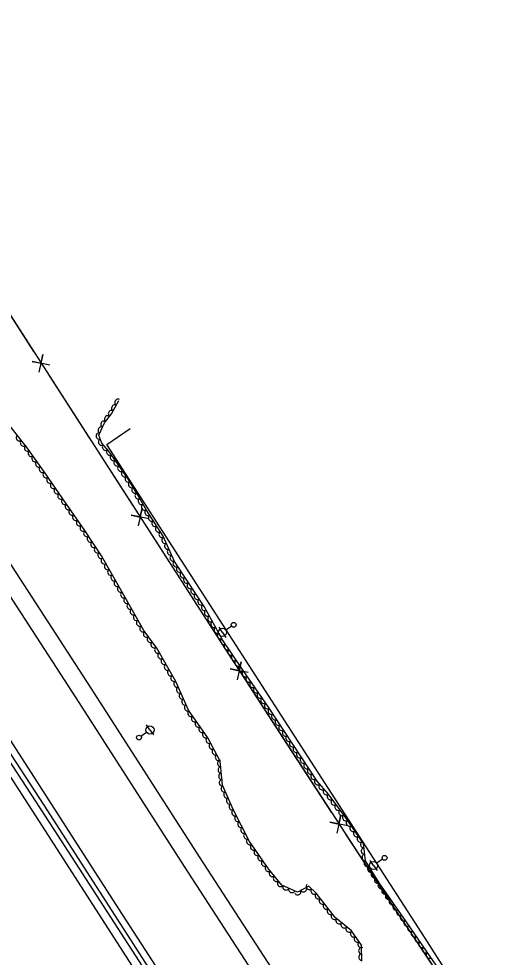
# Model space of a CAD drawing. Extents: x 1746719 to 1766531, y 631721 to 662391.
# Drawn here: x 1760969 to 1761269, y 639928 to 640505 of the extents above; entities that cross this region are included whole.
import ezdxf

# ---------------------------------------------------------------- set-up
doc = ezdxf.new("R2010")
doc.units = 0
for name, color, linetype in [('SURVEY - AERIAL SURVEY - Photo Control - Points - Elevations', 7, 'Continuous'), ('SURVEY - AERIAL SURVEY - Photo Control - Points - Numbers', 7, 'Continuous'), ('SURVEY - AERIAL SURVEY - Photo Control with Text', 7, 'Continuous'), ('SURVEY - CENTERLINE - Existing Roads - Development', 7, 'Continuous'), ('SURVEY - CENTERLINE - Existing Roads Curve Text', 7, 'Continuous')]:
    doc.layers.add(name, color=color, linetype=linetype)

msp = doc.modelspace()

# ---------------------------------------------------------------- linework, layer by layer
at = {"layer": 'SURVEY - AERIAL SURVEY - Photo Control - Points - Elevations'}
for points in [[(1761196.4, 639810.64), (1761146.73, 639886.96), (1761080.18, 639989.67), (1761013.55, 640093.35), (1760935.82, 640212.96), (1760859, 640331.61), (1760773.89, 640462.5), (1760694.04, 640586.22), (1760626.17, 640690.93), (1760539.47, 640824.63), (1760468.8, 640933.89), (1760453.88, 640957.11)], [(1761187.18, 639804.64), (1761137.51, 639880.97), (1761070.94, 639983.7), (1761004.31, 640087.38), (1760926.59, 640206.97), (1760849.77, 640325.63), (1760764.66, 640456.52), (1760684.8, 640580.25), (1760616.94, 640684.94), (1760530.24, 640818.65), (1760459.56, 640927.93), (1760444.62, 640951.16)], [(1761146.95, 639778.46), (1761097.25, 639854.83), (1761030.61, 639957.68), (1760963.99, 640061.33), (1760886.32, 640180.85), (1760809.51, 640299.5), (1760724.37, 640430.42), (1760644.5, 640554.18), (1760576.67, 640658.83), (1760489.95, 640792.56), (1760419.21, 640901.92), (1760404.24, 640925.21)], [(1760393.74, 640918.4), (1760441.13, 640845.23), (1760507.05, 640743.21), (1760565.58, 640652.81), (1760626.82, 640558.41), (1760688.54, 640463.7), (1760741.79, 640381.9), (1760794.12, 640301.16), (1760851.62, 640212.52), (1760925.86, 640097.46), (1760981.18, 640012.09), (1761038.81, 639922.4), (1761095.32, 639835.55), (1761136.33, 639771.93)], [(1761269.43, 639860.41), (1761218.96, 639939.6), (1761150.92, 640044.9), (1761080.52, 640154.14), (1761023.1, 640243.33), (1761037.45, 640253.09)]]:
    msp.add_lwpolyline(points, dxfattribs=at)
at = {"layer": 'SURVEY - AERIAL SURVEY - Photo Control - Points - Numbers'}
for points in [[(1761140.67, 639773.85), (1761073.58, 639878.26), (1760990.71, 640006.56), (1760880.55, 640175.62), (1760768.9, 640348.2), (1760647.19, 640535.4), (1760552.29, 640681.96), (1760459.27, 640825.92), (1760396.33, 640923.21)], [(1760398.55, 640924.9), (1760464.19, 640823.64), (1760557.54, 640679.57), (1760643.46, 640547.14), (1760726.42, 640418.31), (1760797.81, 640309.01), (1760889.3, 640167.21), (1760984.42, 640021.34), (1761065.75, 639894.94), (1761143.02, 639775.73)]]:
    msp.add_lwpolyline(points, dxfattribs=at)
at = {"layer": 'SURVEY - AERIAL SURVEY - Photo Control with Text'}
for points in [[(1761239.99, 639902.39), (1761221.97, 639928.44), (1761207.19, 639949.81), (1761190.69, 639973.65), (1761182.27, 639987.29), (1761181.01, 639997.82), (1761169.72, 640014.19), (1761159.29, 640028.42), (1761152.44, 640036.28), (1761122.68, 640081.61), (1761106.53, 640104.95), (1761094.41, 640123.16), (1761082.99, 640143.55), (1761072.7, 640159.15), (1761064.89, 640171.32), (1761057.82, 640186.92), (1761047.57, 640202.8), (1761041.96, 640212.51), (1761036.51, 640221.76), (1761029.67, 640231.65), (1761024.3, 640239.41), (1761020.12, 640244.05), (1761018.27, 640248.94), (1761021.73, 640256.49), (1761025.99, 640262.21), (1761030.63, 640270.26)], [(1761180.08, 639925.57), (1761179.85, 639935.35), (1761173.58, 639944.09), (1761163.7, 639952.28), (1761151.98, 639967.38), (1761147.43, 639971.59), (1761140.37, 639968.02), (1761130.89, 639972.2), (1761122.58, 639982.37), (1761110.98, 639999.14), (1761101.18, 640018.34), (1761094.34, 640033.71), (1761092.97, 640048.58), (1761085.21, 640062.94), (1761073.49, 640079.88), (1761065.54, 640097.56), (1761053.85, 640117.92), (1761045.97, 640128.78), (1761031.83, 640153.91), (1761019.85, 640174.7), (1761009.57, 640190.45), (1760997.99, 640207.12), (1760985.26, 640225.52), (1760974.27, 640241.25), (1760962.84, 640255.61)]]:
    msp.add_lwpolyline(points, dxfattribs=at)
for centre, major_axis in [((1761028, 640265.69), (1, 1.73)), ((1761029.99, 640269.16), (1, 1.73)), ((1761026, 640262.22), (1, 1.73)), ((1761021.38, 640255.71), (0.83, 1.82)), ((1761023.61, 640259.01), (1.19, 1.6)), ((1761019.71, 640252.08), (0.83, 1.82)), ((1760969.39, 640247.37), (-1.25, 1.56)), ((1760971.89, 640244.25), (-1.25, 1.56)), ((1761018.46, 640248.43), (-0.71, 1.87)), ((1761019.88, 640244.69), (-0.71, 1.87)), ((1760974.37, 640241.11), (-1.15, 1.64)), ((1760976.66, 640237.83), (-1.15, 1.64)), ((1761022.34, 640241.59), (-1.34, 1.49)), ((1761024.91, 640238.53), (-1.14, 1.64)), ((1760978.95, 640234.55), (-1.15, 1.64)), ((1761027.19, 640235.24), (-1.14, 1.64)), ((1761029.46, 640231.95), (-1.14, 1.64)), ((1760981.24, 640231.27), (-1.15, 1.64)), ((1760983.53, 640227.99), (-1.15, 1.64)), ((1761031.74, 640228.66), (-1.14, 1.64)), ((1760985.82, 640224.71), (-1.14, 1.64)), ((1760988.1, 640221.42), (-1.14, 1.64)), ((1761034.02, 640225.37), (-1.14, 1.64)), ((1761036.29, 640222.08), (-1.14, 1.64)), ((1760990.37, 640218.13), (-1.14, 1.64)), ((1760992.65, 640214.84), (-1.14, 1.64)), ((1761038.35, 640218.65), (-1.02, 1.72)), ((1761040.38, 640215.2), (-1.02, 1.72)), ((1760994.92, 640211.55), (-1.14, 1.64)), ((1761042.4, 640211.75), (-1, 1.73)), ((1761044.4, 640208.29), (-1, 1.73)), ((1760997.2, 640208.27), (-1.14, 1.64)), ((1760999.48, 640204.98), (-1.14, 1.64)), ((1761046.4, 640204.83), (-1, 1.73)), ((1761001.76, 640201.69), (-1.14, 1.64)), ((1761004.04, 640198.41), (-1.14, 1.64)), ((1761048.48, 640201.41), (-1.08, 1.68)), ((1761050.64, 640198.05), (-1.08, 1.68)), ((1761006.33, 640195.12), (-1.14, 1.64)), ((1761008.61, 640191.84), (-1.14, 1.64)), ((1761052.81, 640194.68), (-1.08, 1.68)), ((1761054.98, 640191.32), (-1.08, 1.68)), ((1761010.83, 640188.52), (-1.09, 1.67)), ((1761057.15, 640187.96), (-1.08, 1.68)), ((1761013.02, 640185.17), (-1.09, 1.67)), ((1761015.21, 640181.82), (-1.09, 1.67)), ((1761058.96, 640184.41), (-0.82, 1.82)), ((1761060.61, 640180.76), (-0.82, 1.82)), ((1761017.39, 640178.47), (-1.09, 1.67)), ((1761019.58, 640175.12), (-1.09, 1.67)), ((1761062.26, 640177.12), (-0.82, 1.82)), ((1761021.6, 640171.66), (-1, 1.73)), ((1761023.6, 640168.2), (-1, 1.73)), ((1761063.91, 640173.47), (-0.82, 1.82)), ((1761065.77, 640169.94), (-1.08, 1.68)), ((1761025.59, 640164.73), (-1, 1.73)), ((1761067.93, 640166.58), (-1.08, 1.68)), ((1761070.09, 640163.21), (-1.08, 1.68)), ((1761027.59, 640161.27), (-1, 1.73)), ((1761029.59, 640157.8), (-1, 1.73)), ((1761072.25, 640159.85), (-1.08, 1.68)), ((1761074.45, 640156.5), (-1.1, 1.67)), ((1761031.59, 640154.34), (-1, 1.73)), ((1761033.55, 640150.85), (-0.98, 1.74)), ((1761076.65, 640153.16), (-1.1, 1.67)), ((1761035.51, 640147.37), (-0.98, 1.74)), ((1761078.85, 640149.82), (-1.1, 1.67)), ((1761081.05, 640146.48), (-1.1, 1.67)), ((1761037.47, 640143.88), (-0.98, 1.74)), ((1761039.44, 640140.39), (-0.98, 1.74)), ((1761083.22, 640143.12), (-0.98, 1.74)), ((1761085.18, 640139.63), (-0.98, 1.74)), ((1761041.4, 640136.91), (-0.98, 1.74)), ((1761043.36, 640133.42), (-0.98, 1.74)), ((1761087.13, 640136.15), (-0.98, 1.74)), ((1761045.32, 640129.94), (-0.98, 1.74)), ((1761089.09, 640132.66), (-0.98, 1.74)), ((1761091.05, 640129.17), (-0.98, 1.74)), ((1761047.54, 640126.62), (-1.17, 1.62)), ((1761049.89, 640123.38), (-1.17, 1.62)), ((1761093, 640125.68), (-0.98, 1.74)), ((1761095.03, 640122.23), (-1.11, 1.67)), ((1761052.24, 640120.14), (-1.17, 1.62)), ((1761054.47, 640116.83), (-1, 1.73)), ((1761097.25, 640118.9), (-1.11, 1.67)), ((1761056.46, 640113.36), (-1, 1.73)), ((1761099.46, 640115.57), (-1.11, 1.67)), ((1761101.68, 640112.24), (-1.11, 1.67)), ((1761058.46, 640109.89), (-1, 1.73)), ((1761060.45, 640106.42), (-1, 1.73)), ((1761103.89, 640108.91), (-1.11, 1.67)), ((1761106.11, 640105.58), (-1.11, 1.67)), ((1761062.44, 640102.95), (-1, 1.73)), ((1761064.43, 640099.48), (-1, 1.73)), ((1761108.37, 640102.29), (-1.14, 1.64)), ((1761110.65, 640099), (-1.14, 1.64)), ((1761066.26, 640095.93), (-0.82, 1.82)), ((1761112.93, 640095.71), (-1.14, 1.64)), ((1761067.91, 640092.29), (-0.82, 1.82)), ((1761069.55, 640088.64), (-0.82, 1.82)), ((1761115.2, 640092.42), (-1.14, 1.64)), ((1761117.48, 640089.13), (-1.14, 1.64)), ((1761071.19, 640084.99), (-0.82, 1.82)), ((1761072.83, 640081.34), (-0.82, 1.82)), ((1761119.75, 640085.84), (-1.14, 1.64)), ((1761122.03, 640082.55), (-1.14, 1.64)), ((1761074.85, 640077.91), (-1.14, 1.64)), ((1761124.25, 640079.22), (-1.1, 1.67)), ((1761126.44, 640075.88), (-1.1, 1.67)), ((1761077.13, 640074.62), (-1.14, 1.64)), ((1761079.4, 640071.33), (-1.14, 1.64)), ((1761128.64, 640072.53), (-1.1, 1.67)), ((1761081.68, 640068.04), (-1.14, 1.64)), ((1761083.96, 640064.75), (-1.14, 1.64)), ((1761130.83, 640069.19), (-1.1, 1.67)), ((1761133.03, 640065.85), (-1.1, 1.67)), ((1761086.06, 640061.36), (-0.95, 1.76)), ((1761135.23, 640062.5), (-1.1, 1.67)), ((1761137.42, 640059.16), (-1.1, 1.67)), ((1761087.96, 640057.84), (-0.95, 1.76)), ((1761089.87, 640054.32), (-0.95, 1.76)), ((1761139.62, 640055.82), (-1.1, 1.67)), ((1761091.77, 640050.8), (-0.95, 1.76)), ((1761093.11, 640047.11), (-0.18, 1.99)), ((1761141.81, 640052.47), (-1.1, 1.67)), ((1761144.01, 640049.13), (-1.1, 1.67)), ((1761093.47, 640043.13), (-0.18, 1.99)), ((1761146.2, 640045.78), (-1.1, 1.67)), ((1761148.4, 640042.44), (-1.1, 1.67)), ((1761093.84, 640039.15), (-0.18, 1.99)), ((1761094.21, 640035.17), (-0.18, 1.99)), ((1761150.59, 640039.1), (-1.1, 1.67)), ((1761152.86, 640035.81), (-1.31, 1.51)), ((1761095.37, 640031.39), (-0.81, 1.83)), ((1761155.48, 640032.79), (-1.31, 1.51)), ((1761158.11, 640029.77), (-1.31, 1.51)), ((1761097, 640027.74), (-0.81, 1.83)), ((1761098.63, 640024.08), (-0.81, 1.83)), ((1761160.59, 640026.64), (-1.18, 1.61)), ((1761100.25, 640020.43), (-0.81, 1.83)), ((1761162.96, 640023.41), (-1.18, 1.61)), ((1761165.32, 640020.19), (-1.18, 1.61)), ((1761101.96, 640016.81), (-0.91, 1.78)), ((1761103.78, 640013.25), (-0.91, 1.78)), ((1761167.69, 640016.96), (-1.18, 1.61)), ((1761170.04, 640013.73), (-1.13, 1.65)), ((1761105.6, 640009.69), (-0.91, 1.78)), ((1761172.31, 640010.43), (-1.13, 1.65)), ((1761174.58, 640007.14), (-1.13, 1.65)), ((1761107.41, 640006.12), (-0.91, 1.78)), ((1761109.23, 640002.56), (-0.91, 1.78)), ((1761176.85, 640003.85), (-1.13, 1.65)), ((1761111.07, 639999.01), (-1.14, 1.64)), ((1761113.34, 639995.72), (-1.14, 1.64)), ((1761179.12, 640000.55), (-1.13, 1.65)), ((1761181.09, 639997.15), (-0.24, 1.99)), ((1761115.62, 639992.43), (-1.14, 1.64)), ((1761117.9, 639989.14), (-1.14, 1.64)), ((1761181.57, 639993.17), (-0.24, 1.99)), ((1761182.04, 639989.2), (-0.24, 1.99)), ((1761120.17, 639985.85), (-1.14, 1.64)), ((1761183.36, 639985.53), (-1.05, 1.7)), ((1761122.45, 639982.56), (-1.14, 1.64)), ((1761124.96, 639979.45), (-1.27, 1.55)), ((1761185.46, 639982.12), (-1.05, 1.7)), ((1761187.56, 639978.72), (-1.05, 1.7)), ((1761127.49, 639976.35), (-1.27, 1.55)), ((1761130.02, 639973.26), (-1.27, 1.55)), ((1761189.66, 639975.31), (-1.05, 1.7)), ((1761191.85, 639971.97), (-1.14, 1.64)), ((1761133.3, 639971.14), (-1.83, 0.81)), ((1761136.96, 639969.52), (-1.83, 0.81)), ((1761140.61, 639968.14), (-1.78, -0.9)), ((1761144.18, 639969.95), (-1.78, -0.9)), ((1761147.7, 639971.35), (-1.47, 1.36)), ((1761150.63, 639968.63), (-1.47, 1.36)), ((1761194.13, 639968.68), (-1.14, 1.64)), ((1761153.3, 639965.67), (-1.23, 1.58)), ((1761155.76, 639962.51), (-1.23, 1.58)), ((1761196.4, 639965.39), (-1.14, 1.64)), ((1761198.68, 639962.1), (-1.14, 1.64)), ((1761158.21, 639959.35), (-1.23, 1.58)), ((1761160.66, 639956.19), (-1.23, 1.58)), ((1761200.96, 639958.81), (-1.14, 1.64)), ((1761203.23, 639955.52), (-1.14, 1.64)), ((1761163.11, 639953.03), (-1.23, 1.58)), ((1761166.04, 639950.34), (-1.54, 1.28)), ((1761205.51, 639952.23), (-1.14, 1.64)), ((1761207.78, 639948.94), (-1.14, 1.64)), ((1761169.12, 639947.78), (-1.54, 1.28)), ((1761172.2, 639945.23), (-1.54, 1.28)), ((1761210.06, 639945.65), (-1.14, 1.64)), ((1761174.87, 639942.29), (-1.17, 1.62)), ((1761177.2, 639939.04), (-1.17, 1.62)), ((1761212.34, 639942.36), (-1.14, 1.64)), ((1761214.61, 639939.07), (-1.14, 1.64)), ((1761179.54, 639935.8), (-1.17, 1.62)), ((1761179.93, 639931.9), (-0.05, 2)), ((1761216.89, 639935.78), (-1.14, 1.64)), ((1761219.16, 639932.49), (-1.14, 1.64)), ((1761180.03, 639927.9), (-0.05, 2)), ((1761221.44, 639929.2), (-1.14, 1.64))]:
    msp.add_ellipse(centre, major_axis=major_axis, ratio=0.940188, start_param=0, end_param=3.141593, dxfattribs=at)
at = {"layer": 'SURVEY - CENTERLINE - Existing Roads - Development'}
for p, q in [((1761094.36, 640127.72), (1761092.27, 640130.83)), ((1761099.96, 640131.48), (1761096.44, 640129.11)), ((1761094.36, 640127.72), (1761096.45, 640124.6)), ((1761044.17, 640063.84), (1761047.67, 640066.26)), ((1761049.72, 640067.68), (1761047.59, 640070.76)), ((1761049.72, 640067.68), (1761051.86, 640064.59)), ((1761187.22, 639984.32), (1761185.08, 639987.4)), ((1761192.77, 639988.16), (1761189.27, 639985.74)), ((1761187.22, 639984.32), (1761189.35, 639981.24))]:
    msp.add_line(p, q, dxfattribs=at)
for centre, radius in [((1761094.36, 640127.72), 2.5), ((1761101.21, 640132.32), 1.5), ((1761049.72, 640067.68), 2.5), ((1761042.94, 640062.98), 1.5), ((1761187.22, 639984.32), 2.5), ((1761194, 639989.02), 1.5)]:
    msp.add_circle(centre, radius, dxfattribs=at)
at = {"layer": 'SURVEY - CENTERLINE - Existing Roads Curve Text'}
for points in [[(1760523.13, 641003.67), (1760556.48, 640952.68), (1760587.17, 640905.73), (1760622.62, 640852.72), (1760686.01, 640752.79), (1760748.96, 640654.51), (1760789.73, 640592.99), (1760831.97, 640527.72), (1760882.49, 640450.37), (1760943.59, 640353.92), (1761014.04, 640244.82), (1761096.19, 640117.07), (1761186.71, 639977.91), (1761265.97, 639858.91)], [(1760950.94, 640342.54), (1760978.06, 640300.53)], [(1760988.18, 640292.06), (1760977.17, 640294.36), (1760982.7, 640293.17), (1760983.89, 640298.7), (1760981.46, 640287.72)], [(1760986.8, 640287.01), (1761011.97, 640248.03)], [(1761011.97, 640248.03), (1761014.04, 640244.82), (1761039.02, 640205.98)], [(1761049.12, 640197.49), (1761038.11, 640199.81), (1761043.64, 640198.61), (1761044.84, 640204.14), (1761042.39, 640193.16)], [(1761047.73, 640192.44), (1761072.82, 640153.41)], [(1761072.82, 640153.41), (1761096.19, 640117.07), (1761099.9, 640111.37)], [(1761110.04, 640102.94), (1761099.03, 640105.2), (1761104.56, 640104.03), (1761105.73, 640109.56), (1761103.33, 640098.58)], [(1761108.68, 640097.88), (1761133.98, 640058.98)], [(1761133.98, 640058.98), (1761161.24, 640017.07)], [(1761171.38, 640008.63), (1761160.37, 640010.89), (1761165.9, 640009.72), (1761167.07, 640015.26), (1761164.67, 640004.27)], [(1761170.02, 640003.57), (1761186.71, 639977.91), (1761195.46, 639964.77)], [(1761195.46, 639964.77), (1761223.18, 639923.16)]]:
    msp.add_lwpolyline(points, dxfattribs=at)

doc.saveas('drawing.dxf')
